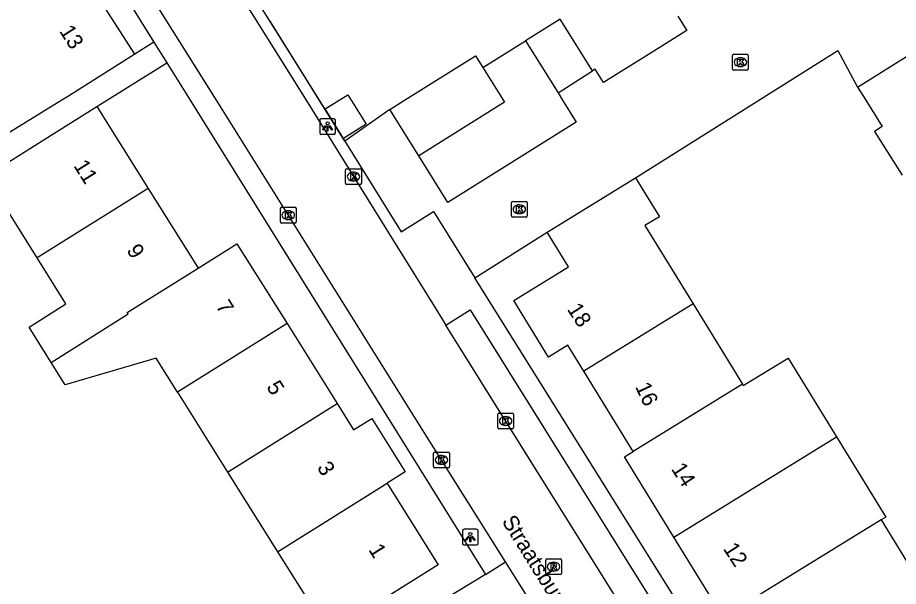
# Model space of a CAD drawing. Extents: x 157767 to 159171, y 387842 to 389425.
# Drawn here: x 158723.1 to 158779.2, y 388219 to 388255.3 of the extents above; entities that cross this region are included whole.
import ezdxf

# ---------------------------------------------------------------- set-up
doc = ezdxf.new("R2010")
doc.units = 0
for name, color, linetype in [('IMGEO_Kolk', 7, 'Continuous'), ('IMGEO_Lichtpunt', 7, 'Continuous'), ('IMGEO_Muur', 7, 'Continuous'), ('IMGEO_Openbare_ruimte_label', 7, 'Continuous'), ('IMGEO_Pand', 7, 'Continuous'), ('IMGEO_Pand_nummerreeks', 7, 'Continuous'), ('IMGEO_Rijbaan_lokaal_open', 7, 'Continuous'), ('IMGEO_Rioolput', 7, 'Continuous'), ('IMGEO_Voetpad_open', 7, 'Continuous')]:
    doc.layers.add(name, color=color, linetype=linetype)

msp = doc.modelspace()

# ---------------------------------------------------------------- linework, layer by layer
at = {"layer": 'IMGEO_Kolk'}
for p, q in [((158768.61, 388252), (158768.61, 388252.852)), ((158768.685, 388252.926), (158769.537, 388252.926)), ((158769.098, 388252.706), (158769.123, 388252.706)), ((158769.611, 388252.852), (158769.611, 388252)), ((158769.121, 388252.146), (158769.096, 388252.146)), ((158769.537, 388251.926), (158768.685, 388251.926)), ((158743.955, 388244.714), (158743.955, 388245.566)), ((158744.03, 388245.64), (158744.882, 388245.64)), ((158744.443, 388245.42), (158744.468, 388245.42)), ((158744.956, 388245.566), (158744.956, 388244.714)), ((158744.466, 388244.86), (158744.441, 388244.86)), ((158744.882, 388244.64), (158744.03, 388244.64)), ((158739.875, 388243.181), (158740.727, 388243.181)), ((158754.523, 388242.633), (158754.523, 388243.485)), ((158754.598, 388243.559), (158755.45, 388243.559)), ((158755.011, 388243.339), (158755.036, 388243.339)), ((158755.524, 388243.485), (158755.524, 388242.633)), ((158739.8, 388242.255), (158739.8, 388243.107)), ((158740.288, 388242.961), (158740.313, 388242.961)), ((158740.801, 388243.107), (158740.801, 388242.255)), ((158755.034, 388242.779), (158755.009, 388242.779)), ((158740.727, 388242.181), (158739.875, 388242.181)), ((158740.311, 388242.401), (158740.286, 388242.401)), ((158755.45, 388242.559), (158754.598, 388242.559)), ((158753.651, 388229.147), (158753.651, 388229.999)), ((158753.726, 388230.073), (158754.578, 388230.073)), ((158754.139, 388229.853), (158754.164, 388229.853)), ((158754.652, 388229.999), (158754.652, 388229.147)), ((158754.162, 388229.293), (158754.137, 388229.293)), ((158754.578, 388229.073), (158753.726, 388229.073)), ((158749.562, 388226.666), (158749.562, 388227.518)), ((158749.637, 388227.592), (158750.489, 388227.592)), ((158750.563, 388227.518), (158750.563, 388226.666)), ((158750.05, 388227.372), (158750.075, 388227.372)), ((158750.489, 388226.592), (158749.637, 388226.592)), ((158750.073, 388226.812), (158750.048, 388226.812))]:
    msp.add_line(p, q, dxfattribs=at)
for points in [[(158768.61, 388252), (158768.61, 388252.852)], [(158768.685, 388252.926), (158769.537, 388252.926)], [(158769.611, 388252.852), (158769.611, 388252)], [(158768.931, 388252.626), (158769.054, 388252.626), (158769.054, 388252.475), (158769.184, 388252.626), (158769.348, 388252.626), (158769.202, 388252.475), (158769.355, 388252.226), (158769.203, 388252.226), (158769.118, 388252.39), (158769.054, 388252.323), (158769.054, 388252.226), (158768.931, 388252.226), (158768.931, 388252.626)], [(158769.537, 388251.926), (158768.685, 388251.926)], [(158743.955, 388244.714), (158743.955, 388245.566)], [(158744.03, 388245.64), (158744.882, 388245.64)], [(158744.956, 388245.566), (158744.956, 388244.714)], [(158744.276, 388245.34), (158744.399, 388245.34), (158744.399, 388245.189), (158744.529, 388245.34), (158744.693, 388245.34), (158744.547, 388245.189), (158744.7, 388244.94), (158744.548, 388244.94), (158744.463, 388245.104), (158744.399, 388245.037), (158744.399, 388244.94), (158744.276, 388244.94), (158744.276, 388245.34)], [(158744.882, 388244.64), (158744.03, 388244.64)], [(158739.875, 388243.181), (158740.727, 388243.181)], [(158754.523, 388242.633), (158754.523, 388243.485)], [(158754.598, 388243.559), (158755.45, 388243.559)], [(158754.844, 388243.259), (158754.967, 388243.259), (158754.967, 388243.108), (158755.097, 388243.259), (158755.261, 388243.259), (158755.115, 388243.108), (158755.268, 388242.859), (158755.116, 388242.859), (158755.031, 388243.023), (158754.967, 388242.956), (158754.967, 388242.859), (158754.844, 388242.859), (158754.844, 388243.259)], [(158755.524, 388243.485), (158755.524, 388242.633)], [(158739.8, 388242.255), (158739.8, 388243.107)], [(158740.121, 388242.881), (158740.244, 388242.881), (158740.244, 388242.73), (158740.374, 388242.881), (158740.538, 388242.881), (158740.392, 388242.73), (158740.545, 388242.481), (158740.393, 388242.481), (158740.308, 388242.645), (158740.244, 388242.578), (158740.244, 388242.481), (158740.121, 388242.481), (158740.121, 388242.881)], [(158740.801, 388243.107), (158740.801, 388242.255)], [(158740.727, 388242.181), (158739.875, 388242.181)], [(158755.45, 388242.559), (158754.598, 388242.559)], [(158753.651, 388229.147), (158753.651, 388229.999)], [(158753.726, 388230.073), (158754.578, 388230.073)], [(158753.972, 388229.773), (158754.095, 388229.773), (158754.095, 388229.622), (158754.225, 388229.773), (158754.389, 388229.773), (158754.243, 388229.622), (158754.396, 388229.373), (158754.244, 388229.373), (158754.159, 388229.537), (158754.095, 388229.47), (158754.095, 388229.373), (158753.972, 388229.373), (158753.972, 388229.773)], [(158754.652, 388229.999), (158754.652, 388229.147)], [(158754.578, 388229.073), (158753.726, 388229.073)], [(158749.562, 388226.666), (158749.562, 388227.518)], [(158749.637, 388227.592), (158750.489, 388227.592)], [(158750.563, 388227.518), (158750.563, 388226.666)], [(158749.883, 388227.292), (158750.006, 388227.292), (158750.006, 388227.141), (158750.136, 388227.292), (158750.3, 388227.292), (158750.154, 388227.141), (158750.307, 388226.892), (158750.155, 388226.892), (158750.07, 388227.056), (158750.006, 388226.989), (158750.006, 388226.892), (158749.883, 388226.892), (158749.883, 388227.292)], [(158750.489, 388226.592), (158749.637, 388226.592)]]:
    msp.add_lwpolyline(points, dxfattribs=at)
for centre, start, end in [((158768.687, 388252.85), 91.552, 178.448), ((158768.687, 388252.85), 91.552, 178.448), ((158769.535, 388252.85), 1.552, 88.448), ((158769.535, 388252.85), 1.552, 88.448), ((158768.687, 388252.002), 181.552, 268.448), ((158768.687, 388252.002), 181.552, 268.448), ((158769.535, 388252.002), 271.552, 358.448), ((158769.535, 388252.002), 271.552, 358.448), ((158744.032, 388245.564), 91.552, 178.448), ((158744.032, 388245.564), 91.552, 178.448), ((158744.88, 388245.564), 1.552, 88.448), ((158744.88, 388245.564), 1.552, 88.448), ((158744.032, 388244.716), 181.552, 268.448), ((158744.032, 388244.716), 181.552, 268.448), ((158744.88, 388244.716), 271.552, 358.448), ((158744.88, 388244.716), 271.552, 358.448), ((158739.877, 388243.105), 91.552, 178.448), ((158739.877, 388243.105), 91.552, 178.448), ((158740.725, 388243.105), 1.552, 88.448), ((158740.725, 388243.105), 1.552, 88.448), ((158754.6, 388243.483), 91.552, 178.448), ((158754.6, 388243.483), 91.552, 178.448), ((158755.448, 388243.483), 1.552, 88.448), ((158755.448, 388243.483), 1.552, 88.448), ((158754.6, 388242.635), 181.552, 268.448), ((158754.6, 388242.635), 181.552, 268.448), ((158755.448, 388242.635), 271.552, 358.448), ((158755.448, 388242.635), 271.552, 358.448), ((158739.877, 388242.257), 181.552, 268.448), ((158739.877, 388242.257), 181.552, 268.448), ((158740.725, 388242.257), 271.552, 358.448), ((158740.725, 388242.257), 271.552, 358.448), ((158753.728, 388229.997), 91.552, 178.448), ((158753.728, 388229.997), 91.552, 178.448), ((158754.576, 388229.997), 1.552, 88.448), ((158754.576, 388229.997), 1.552, 88.448), ((158753.728, 388229.149), 181.552, 268.448), ((158753.728, 388229.149), 181.552, 268.448), ((158754.576, 388229.149), 271.552, 358.448), ((158754.576, 388229.149), 271.552, 358.448), ((158749.639, 388227.516), 91.552, 178.448), ((158749.639, 388227.516), 91.552, 178.448), ((158750.487, 388227.516), 1.552, 88.448), ((158750.487, 388227.516), 1.552, 88.448), ((158749.639, 388226.668), 181.552, 268.448), ((158749.639, 388226.668), 181.552, 268.448), ((158750.487, 388226.668), 271.552, 358.448), ((158750.487, 388226.668), 271.552, 358.448)]:
    msp.add_arc(centre, 0.0765, start, end, dxfattribs=at)
for centre, major_axis, ratio, start_param, end_param in [((158769.097, 388252.426), (-0.387, 0.002), 0.722429, 4.712389, 7.853982), ((158769.122, 388252.426), (-0.39, 0.002), 0.717154, 1.570796, 4.712389), ((158744.442, 388245.14), (-0.387, 0.002), 0.722429, 4.712389, 7.853982), ((158744.467, 388245.14), (-0.39, 0.002), 0.717154, 1.570796, 4.712389), ((158755.01, 388243.059), (-0.387, 0.002), 0.722429, 4.712389, 7.853982), ((158755.035, 388243.059), (-0.39, 0.002), 0.717154, 1.570796, 4.712389), ((158740.287, 388242.681), (-0.387, 0.002), 0.722429, 4.712389, 7.853982), ((158740.312, 388242.681), (-0.39, 0.002), 0.717154, 1.570796, 4.712389), ((158754.138, 388229.573), (-0.387, 0.002), 0.722429, 4.712389, 7.853982), ((158754.163, 388229.573), (-0.39, 0.002), 0.717154, 1.570796, 4.712389), ((158750.049, 388227.092), (-0.387, 0.002), 0.722429, 4.712389, 7.853982), ((158750.074, 388227.092), (-0.39, 0.002), 0.717154, 1.570796, 4.712389)]:
    msp.add_ellipse(centre, major_axis=major_axis, ratio=ratio, start_param=start_param, end_param=end_param, dxfattribs=at)
at = {"layer": 'IMGEO_Lichtpunt'}
for p, q in [((158743.21, 388248.826), (158742.402, 388248.826)), ((158743.21, 388248.826), (158742.402, 388248.826)), ((158742.308, 388248.731), (158742.308, 388247.924)), ((158742.308, 388248.731), (158742.308, 388247.924)), ((158743.304, 388247.924), (158743.304, 388248.731)), ((158743.304, 388247.924), (158743.304, 388248.731)), ((158742.402, 388247.83), (158743.21, 388247.83)), ((158742.402, 388247.83), (158743.21, 388247.83)), ((158751.4, 388222.575), (158751.4, 388221.768)), ((158751.4, 388222.575), (158751.4, 388221.768)), ((158752.302, 388222.67), (158751.494, 388222.67)), ((158752.302, 388222.67), (158751.494, 388222.67)), ((158752.396, 388221.768), (158752.396, 388222.575)), ((158752.396, 388221.768), (158752.396, 388222.575)), ((158751.494, 388221.674), (158752.302, 388221.674)), ((158751.494, 388221.674), (158752.302, 388221.674))]:
    msp.add_line(p, q, dxfattribs=at)
for points in [[(158742.682, 388248.395), (158742.721, 388248.367), (158742.533, 388248.105), (158742.495, 388248.132), (158742.682, 388248.395)], [(158742.784, 388248.347), (158742.831, 388248.347), (158742.831, 388248.025), (158742.784, 388248.025), (158742.784, 388248.347)], [(158742.894, 388248.367), (158742.932, 388248.394), (158743.119, 388248.132), (158743.08, 388248.104), (158742.894, 388248.367)], [(158751.774, 388222.239), (158751.813, 388222.211), (158751.625, 388221.949), (158751.587, 388221.976), (158751.774, 388222.239)], [(158751.876, 388222.191), (158751.923, 388222.191), (158751.923, 388221.869), (158751.876, 388221.869), (158751.876, 388222.191)], [(158751.986, 388222.211), (158752.024, 388222.238), (158752.211, 388221.976), (158752.172, 388221.948), (158751.986, 388222.211)]]:
    msp.add_lwpolyline(points, dxfattribs=at)
for centre in [(158742.807, 388248.529), (158751.899, 388222.373)]:
    msp.add_circle(centre, 0.0994, dxfattribs=at)
for centre, start, end in [((158742.402, 388248.731), 90, 180), ((158742.402, 388248.731), 90, 180), ((158743.21, 388248.731), 0, 90), ((158743.21, 388248.731), 0, 90), ((158742.402, 388247.924), 180, 270), ((158742.402, 388247.924), 180, 270), ((158743.21, 388247.924), 270, 0), ((158743.21, 388247.924), 270, 360), ((158751.494, 388222.575), 90, 180), ((158751.494, 388222.575), 90, 180), ((158752.302, 388222.575), 0, 90), ((158752.302, 388222.575), 0, 90), ((158751.494, 388221.768), 180, 270), ((158751.494, 388221.768), 180, 270), ((158752.302, 388221.768), 270, 0), ((158752.302, 388221.768), 270, 360)]:
    msp.add_arc(centre, 0.0946, start, end, dxfattribs=at)
at = {"layer": 'IMGEO_Muur'}
for points in [[(158743.908, 388247.396), (158739.155, 388255.041)], [(158762.418, 388245.062), (158775.313, 388253.173), (158776.57, 388250.834)]]:
    msp.add_lwpolyline(points, dxfattribs=at)
at = {"layer": 'IMGEO_Pand'}
for points in [[(158730.514, 388252.936), (158727.169, 388258.172), (158726.372, 388257.673)], [(158759.688, 388251.878), (158757.625, 388255.174), (158755.407, 388253.786)], [(158752.696, 388252.09), (158755.407, 388253.786)], [(158755.407, 388253.786), (158757.487, 388250.469)], [(158730.514, 388252.936), (158726.291, 388250.26), (158725.868, 388250), (158720.035, 388246.411)], [(158746.762, 388249.414), (158747.698, 388250), (158752.23, 388252.836), (158752.696, 388252.09)], [(158776.57, 388250.834), (158779.863, 388252.901), (158781.436, 388250.393), (158782.284, 388250.925), (158782.873, 388250), (158784.044, 388248.138)], [(158752.696, 388252.09), (158754.083, 388249.874), (158748.617, 388246.45)], [(158757.487, 388250.469), (158759.688, 388251.878)], [(158757.487, 388250.469), (158757.78, 388250), (158758.654, 388248.604), (158750.473, 388243.485), (158748.617, 388246.45)], [(158776.57, 388250.834), (158777.094, 388250), (158778.144, 388248.327), (158777.653, 388248.019), (158779.406, 388245.227)], [(158744.09, 388250.355), (158745.267, 388248.474), (158743.819, 388247.567), (158742.642, 388249.448), (158744.09, 388250.355)], [(158721.031, 388245.164), (158723.865, 388246.941), (158728.101, 388249.597)], [(158728.101, 388249.597), (158731.365, 388244.39)], [(158748.617, 388246.45), (158746.762, 388249.414)], [(158724.293, 388239.962), (158721.031, 388245.164)], [(158756.798, 388241.6), (158762.418, 388245.062)], [(158762.418, 388245.062), (158763.945, 388242.585), (158763.018, 388242.014), (158766.088, 388237.028)], [(158731.365, 388244.39), (158724.293, 388239.962)], [(158731.365, 388244.39), (158734.487, 388239.411), (158734.552, 388239.307)], [(158759.126, 388232.741), (158758.108, 388234.394), (158756.883, 388233.64), (158754.664, 388237.243), (158758.156, 388239.394), (158756.798, 388241.6)], [(158734.552, 388239.307), (158737.031, 388240.859), (158740.219, 388235.775)], [(158725.187, 388233.305), (158723.78, 388235.548), (158726.135, 388237.024), (158724.293, 388239.962)], [(158725.187, 388233.305), (158730.104, 388236.388), (158730.044, 388236.484), (158734.552, 388239.307)], [(158766.088, 388237.028), (158759.126, 388232.741)], [(158766.088, 388237.028), (158769.234, 388231.919)], [(158740.219, 388235.775), (158733.234, 388231.403)], [(158740.219, 388235.775), (158743.406, 388230.692)], [(158733.234, 388231.403), (158731.873, 388233.567), (158726.09, 388231.865), (158725.187, 388233.305)], [(158769.234, 388231.919), (158769.291, 388231.826), (158772.141, 388233.581), (158775.23, 388228.563)], [(158762.272, 388227.632), (158762.214, 388227.726), (158759.126, 388232.741)], [(158769.234, 388231.919), (158762.272, 388227.632)], [(158733.234, 388231.403), (158736.425, 388226.321)], [(158736.425, 388226.321), (158743.406, 388230.692)], [(158743.406, 388230.692), (158744.466, 388229.002), (158745.619, 388229.725), (158747.747, 388226.331), (158746.599, 388225.612)], [(158764.86, 388222.178), (158775.23, 388228.563)], [(158775.23, 388228.563), (158778.375, 388223.455), (158778.07, 388223.267)], [(158764.86, 388222.178), (158761.714, 388227.289), (158762.272, 388227.632)], [(158736.425, 388226.321), (158739.616, 388221.24)], [(158739.616, 388221.24), (158746.599, 388225.612)], [(158746.599, 388225.612), (158746.689, 388225.469), (158749.859, 388220.412), (158744.564, 388217.093), (158745.627, 388215.399)], [(158778.07, 388223.267), (158768.005, 388217.07)], [(158778.07, 388223.267), (158781.309, 388218.006)], [(158768.005, 388217.07), (158764.86, 388222.178)], [(158739.616, 388221.24), (158741.967, 388217.495), (158739.433, 388215.906), (158741.408, 388212.754)]]:
    msp.add_lwpolyline(points, dxfattribs=at)
at = {"layer": 'IMGEO_Rijbaan_lokaal_open'}
for points in [[(158723.372, 388278.281), (158729.583, 388268.931), (158741.436, 388250), (158747, 388241.052), (158749.699, 388236.721), (158750.346, 388235.683)], [(158754.146, 388220.596), (158749.112, 388228.601), (158735.718, 388250), (158727.22, 388263.567)], [(158765.129, 388255.354), (158765.698, 388254.447), (158763.077, 388252.807), (158760.385, 388251.122), (158759.848, 388251.981), (158759.688, 388251.878)], [(158762.418, 388245.062), (158775.313, 388253.173), (158776.57, 388250.834)], [(158746.762, 388249.414), (158743.908, 388247.396)], [(158743.908, 388247.396), (158747.498, 388241.623), (158749.551, 388242.908), (158752.185, 388238.694)], [(158752.185, 388238.694), (158756.798, 388241.6)], [(158781.298, 388186.286), (158773.917, 388198.04), (158767.195, 388208.702), (158754.82, 388228.502), (158750.346, 388235.683)], [(158757.271, 388215.627), (158754.146, 388220.596)]]:
    msp.add_lwpolyline(points, dxfattribs=at)
at = {"layer": 'IMGEO_Rioolput'}
for p, q in [((158756.701, 388219.863), (158756.701, 388220.715)), ((158756.776, 388220.789), (158757.628, 388220.789)), ((158757.702, 388220.715), (158757.702, 388219.863)), ((158757.189, 388220.569), (158757.214, 388220.569)), ((158757.628, 388219.789), (158756.776, 388219.789)), ((158757.212, 388220.009), (158757.187, 388220.009))]:
    msp.add_line(p, q, dxfattribs=at)
for points in [[(158756.701, 388219.863), (158756.701, 388220.715)], [(158756.776, 388220.789), (158757.628, 388220.789)], [(158757.702, 388220.715), (158757.702, 388219.863)], [(158757.29, 388220.487), (158757.038, 388220.489), (158757.038, 388220.089)], [(158757.038, 388220.089), (158757.162, 388220.089), (158757.162, 388220.251), (158757.173, 388220.251)], [(158757.216, 388220.408), (158757.162, 388220.408), (158757.162, 388220.327)], [(158757.162, 388220.327), (158757.214, 388220.327)], [(158757.22, 388220.222), (158757.291, 388220.089), (158757.431, 388220.089), (158757.366, 388220.215)], [(158757.628, 388219.789), (158756.776, 388219.789)]]:
    msp.add_lwpolyline(points, dxfattribs=at)
for centre, radius, start, end in [((158756.778, 388220.713), 0.0765, 91.552, 178.448), ((158756.778, 388220.713), 0.0765, 91.552, 178.448), ((158757.626, 388220.713), 0.0765, 1.552, 88.448), ((158757.626, 388220.713), 0.0765, 1.552, 88.448), ((158757.172, 388220.198), 0.0533, 26.0293, 88.6989), ((158757.198, 388220.516), 0.19, 274.7715, 282.9687), ((158757.222, 388220.312), 0.0964, 77.0061, 93.1865), ((158757.236, 388220.369), 0.0378, 276.6634, 79.6772), ((158757.289, 388220.377), 0.109, 350.3612, 89.416), ((158757.287, 388220.377), 0.112, 277.5842, 350.9817), ((158757.271, 388220.162), 0.108, 29.5134, 73.7905), ((158756.778, 388219.865), 0.0765, 181.552, 268.448), ((158756.778, 388219.865), 0.0765, 181.552, 268.448), ((158757.626, 388219.865), 0.0765, 271.552, 358.448), ((158757.626, 388219.865), 0.0765, 271.552, 358.448)]:
    msp.add_arc(centre, radius, start, end, dxfattribs=at)
for centre, major_axis, ratio, start_param, end_param in [((158757.188, 388220.289), (-0.387, 0.002), 0.722429, 4.712389, 7.853982), ((158757.213, 388220.289), (-0.39, 0.002), 0.717154, 1.570796, 4.712389)]:
    msp.add_ellipse(centre, major_axis=major_axis, ratio=ratio, start_param=start_param, end_param=end_param, dxfattribs=at)
at = {"layer": 'IMGEO_Voetpad_open'}
for points in [[(158712.975, 388276.074), (158725.17, 388264.253), (158731.744, 388253.702)], [(158737.42, 388257.733), (158739.118, 388255.018), (158743.908, 388247.396)], [(158731.744, 388253.702), (158730.514, 388252.936)], [(158731.744, 388253.702), (158732.567, 388252.38)], [(158728.101, 388249.597), (158732.567, 388252.38)], [(158732.567, 388252.38), (158734.05, 388250), (158752.874, 388219.788)], [(158769.629, 388210.79), (158752.185, 388238.694)], [(158750.346, 388235.683), (158751.388, 388236.331), (158751.892, 388236.644), (158782.775, 388187.209), (158781.298, 388186.286)], [(158752.874, 388219.788), (158754.146, 388220.596)], [(158752.874, 388219.788), (158749.297, 388217.622)]]:
    msp.add_lwpolyline(points, dxfattribs=at)

# ---------------------------------------------------------------- texts
at = {"layer": 'IMGEO_Openbare_ruimte_label'}
msp.add_text('Straatsburglaan', height=1, rotation=302.0054, dxfattribs=at).set_placement((158753.873, 388223.185))
at = {"layer": 'IMGEO_Pand_nummerreeks'}
for s, rotation, p in [('13', 302.5723, (158725.682, 388254.408)), ('11', 302.0852, (158726.588, 388245.834)), ('9', 302.0854, (158729.965, 388240.449)), ('7', 302.1026, (158735.652, 388236.887)), ('18', 303.0991, (158758.033, 388236.689)), ('5', 302.1023, (158738.876, 388231.748)), ('16', 295.3933, (158762.382, 388231.76)), ('3', 302.1026, (158742.099, 388226.61)), ('14', 303.0996, (158764.663, 388226.518)), ('1', 302.1026, (158745.383, 388221.375)), ('12', 303.0991, (158767.978, 388221.435))]:
    msp.add_text(s, height=1, rotation=rotation, dxfattribs=at).set_placement(p)

doc.saveas('drawing.dxf')
